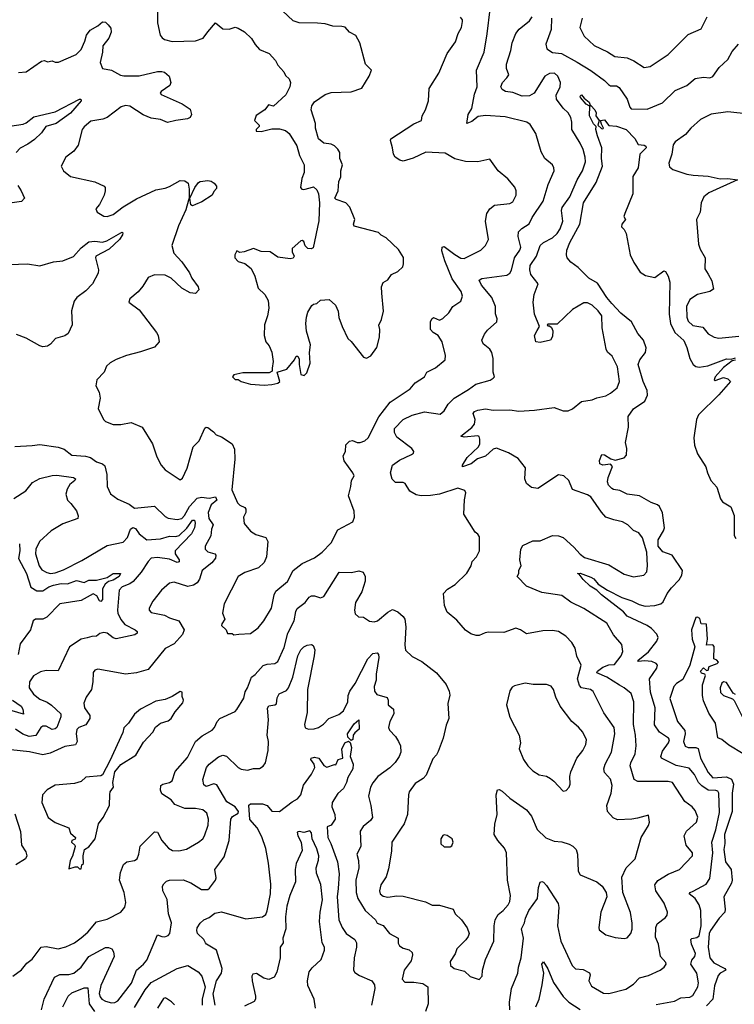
# Model space of a CAD drawing. Extents: x 1552033 to 1694788, y 811965 to 917215.
# Tile 496 of 632: x 1660242 to 1664926, y 870071 to 876526. Entities that reach past the tile are written whole.
import ezdxf

# ---------------------------------------------------------------- set-up
doc = ezdxf.new("R2010")
doc.units = 0

msp = doc.modelspace()

# ---------------------------------------------------------------- linework, layer by layer
at = {"layer": '0CON20XD'}
for points in [[(1661146, 876645), (1661146, 876505), (1661164, 876425), (1661176.1, 876406.1), (1661192.5, 876395), (1661242.7, 876382.7), (1661395, 876388), (1661445, 876404), (1661475, 876446.7), (1661525, 876505.8), (1661575, 876466), (1661615, 876463.8), (1661655, 876476), (1661675, 876471.2), (1661715.8, 876445.8), (1661761.7, 876401.7), (1661785, 876362.5), (1661815, 876330), (1661876.7, 876305), (1661918.8, 876258.8), (1661935, 876227.5), (1661973.3, 876185), (1661985, 876160), (1662009.2, 876139.2), (1662016.4, 876113.6), (1662013.3, 876085), (1661985.9, 876034.1), (1661905, 875960), (1661873, 875967), (1661850, 875935), (1661791.7, 875898.3), (1661782.5, 875865), (1661812.5, 875835), (1661812.5, 875825), (1661792.5, 875805), (1661792.5, 875795), (1661825, 875793.8), (1661895, 875811.2), (1661945, 875811.2), (1661985, 875800), (1662009.5, 875779.5), (1662059.5, 875699.5), (1662075.9, 875635.9), (1662106.2, 875575), (1662108, 875525), (1662091.1, 875485), (1662083.8, 875425), (1662092.5, 875415), (1662105, 875412.5), (1662145.8, 875424.2), (1662169.3, 875429.3), (1662190.9, 875410.9), (1662201.4, 875385), (1662207.8, 875325), (1662202.4, 875207.6), (1662165, 875030), (1662153, 875023), (1662130, 875025), (1662114.1, 875044.1), (1662105, 875072.5), (1662095, 875078.8), (1662085, 875076), (1662028.6, 875025), (1662027.5, 875005), (1662042.5, 874975), (1662035, 874963.3), (1662015, 874958.8), (1661935, 874970), (1661885, 875003.8), (1661825, 875006.7), (1661775, 875026.2), (1661713, 875003), (1661685, 875000), (1661665, 875010), (1661652.5, 874985), (1661653.3, 874965), (1661675, 874940), (1661717.7, 874927.7), (1661758.8, 874895), (1661784.2, 874845), (1661805.8, 874765.8), (1661850, 874725), (1661871.4, 874685), (1661874.4, 874635), (1661867.5, 874585), (1661847.5, 874525), (1661843.8, 874455), (1661856.7, 874415), (1661878.3, 874388.3), (1661896.1, 874346.1), (1661903.3, 874285), (1661898.3, 874241.7), (1661898.3, 874221.7), (1661878.3, 874211.7), (1661705, 874210), (1661645, 874196.7), (1661637.5, 874185), (1661655, 874167.5), (1661675, 874167.5), (1661695, 874153.8), (1661755, 874135.8), (1661845, 874130), (1661895, 874134)], [(1661895, 874134), (1661935, 874143.3), (1661946.7, 874153.3), (1661930, 874215), (1661992.5, 874235), (1662043.6, 874296.4), (1662055, 874320), (1662065, 874320), (1662075, 874300), (1662073.3, 874265), (1662085, 874200), (1662106.4, 874193.6), (1662125, 874210), (1662146.2, 874275), (1662142.5, 874345), (1662147.5, 874395), (1662123.3, 874485), (1662117.5, 874535), (1662122.5, 874575), (1662132.1, 874607.9), (1662157, 874653), (1662168.3, 874661.7), (1662190, 874665), (1662215, 874687.5), (1662271.7, 874691.7), (1662312.5, 874655), (1662330, 874615), (1662334.3, 874574.3), (1662355.8, 874515), (1662393.3, 874435), (1662415, 874416.7), (1662495, 874313.3), (1662515, 874306.2), (1662545, 874321.2), (1662583, 874377), (1662600, 874445), (1662603.9, 874493.9), (1662597, 874523), (1662615, 874560), (1662626, 874615), (1662616.6, 874733.4), (1662612.9, 874775), (1662625, 874802.5), (1662655, 874821.2), (1662680, 874855), (1662720, 874875), (1662753.3, 874905), (1662758.8, 874925), (1662757.3, 874967.3), (1662725, 875020), (1662645.6, 875095.6), (1662612.7, 875112.7), (1662595, 875130), (1662435, 875172.5), (1662430, 875185), (1662438.8, 875215), (1662406.1, 875296.1), (1662380, 875325), (1662316.4, 875346.4), (1662307.5, 875355), (1662330, 875405), (1662333.9, 875466.1), (1662347.5, 875495), (1662347.5, 875535), (1662357.5, 875575), (1662341.2, 875615), (1662340, 875655), (1662327.3, 875677.3), (1662305, 875698.8), (1662285, 875708.8), (1662235, 875716.7), (1662200, 875745), (1662182, 875815), (1662182, 875845), (1662152.9, 875935), (1662158.3, 875961.7), (1662175, 875987.5), (1662244.1, 876035.9), (1662285, 876048.8), (1662415, 876053.8), (1662485, 876077.5), (1662533.3, 876156.7), (1662547.5, 876195), (1662510, 876235), (1662471.2, 876375), (1662445, 876423.3), (1662405, 876443.3), (1662375, 876476.2), (1662355, 876481.2), (1662295, 876483.8), (1662245, 876498), (1662193.9, 876503.9), (1662075, 876504.3), (1662035, 876518), (1661964.7, 876584.7)], [(1662742.2, 871225), (1662681.5, 871135), (1662678.5, 871075), (1662660.2, 870959.8), (1662643.8, 870906.2), (1662608.6, 870855), (1662600, 870815), (1662605.8, 870795), (1662625, 870780), (1662654.5, 870774.5), (1662715, 870782.9), (1662755, 870780.6), (1662901.9, 870741.9), (1662945, 870720), (1662995, 870721.4), (1663083.3, 870695), (1663096.2, 870665), (1663138.8, 870625), (1663175, 870572.5), (1663187.5, 870535), (1663182.5, 870515), (1663167.1, 870492.9), (1663107.1, 870435), (1663097.8, 870402.2), (1663065, 870351.2), (1663065.8, 870325), (1663091.2, 870305), (1663157.8, 870287.8), (1663195, 870253.8), (1663255, 870233.8), (1663273.8, 870255), (1663275.7, 870295), (1663295.7, 870365), (1663350, 870485), (1663351.4, 870585), (1663360, 870625), (1663379.7, 870660.3), (1663411.2, 870685), (1663445, 870723.8), (1663454.3, 870745), (1663458.9, 870785), (1663440, 870885), (1663432.5, 871065), (1663419.5, 871095), (1663375.4, 871145.4), (1663352.9, 871185), (1663357.6, 871252.4), (1663371.4, 871315), (1663365.8, 871445), (1663375, 871477.5), (1663385, 871480), (1663405, 871468.8), (1663455, 871422.5), (1663564.2, 871345), (1663596.9, 871305), (1663635, 871216.2), (1663692, 871162), (1663745, 871140), (1663795, 871137.1), (1663845, 871120.8), (1663867.9, 871107.9), (1663888.8, 871085), (1663899.2, 871055), (1663903.1, 870945), (1663915, 870918.8), (1664025, 870873.8), (1664061.2, 870845), (1664086, 870805), (1664090.8, 870775), (1664051.9, 870675), (1664037.5, 870575), (1664040, 870560), (1664085, 870526.8), (1664145, 870508.2), (1664205, 870502.4), (1664225, 870507.5), (1664248.1, 870535), (1664256, 870564), (1664256.1, 870603.9), (1664245, 870673.8), (1664195.7, 870805), (1664189.1, 870905), (1664218.6, 870965), (1664275.7, 871025), (1664315.6, 871165), (1664365, 871243.3), (1664370.8, 871265), (1664365, 871310), (1664291.7, 871291.7), (1664255.5, 871284.5), (1664160.3, 871280.3), (1664132.9, 871292.9), (1664095.6, 871335), (1664091.5, 871375), (1664119.3, 871455), (1664125.4, 871505), (1664116, 871546), (1664075, 871591.2), (1664072.2, 871615), (1664080.9, 871645), (1664120.4, 871725), (1664143.3, 871845), (1664139.3, 871885), (1664071.7, 871981.7), (1664002, 872122), (1663984.5, 872134.5), (1663925.5, 872145.5), (1663910.9, 872160.9), (1663898.9, 872205), (1663922, 872295), (1663893.5, 872353.5), (1663883.5, 872405), (1663861.9, 872441.9), (1663822.5, 872485), (1663775, 872514.4), (1663735, 872522.2), (1663671.5, 872518.5), (1663565, 872500.8), (1663525, 872526.2), (1663495, 872536), (1663415, 872508), (1663315, 872511.2), (1663292.7, 872507.3), (1663255, 872488.8), (1663235, 872488.8), (1663200.5, 872500.5), (1663164.2, 872524.2), (1663108.5, 872588.5), (1663045, 872642), (1663027.5, 872685), (1663020, 872765), (1663047, 872793), (1663096.2, 872823.8), (1663172.4, 872897.6), (1663201.4, 872945), (1663209.2, 872975), (1663237.1, 873005), (1663255.8, 873045), (1663255.6, 873135), (1663245, 873154), (1663227, 873167), (1663154.2, 873284.2), (1663157.3, 873377.3), (1663167.1, 873425), (1663160.3, 873440.3), (1663115, 873455.4), (1662994.3, 873415.7), (1662935, 873406.9), (1662875, 873403.8), (1662841.7, 873411.7), (1662800, 873435), (1662770, 873485), (1662755, 873491.5), (1662705, 873492.9), (1662683.8, 873513.8), (1662672.9, 873555), (1662686.9, 873605), (1662731.5, 873638.5), (1662810, 873675), (1662823.3, 873685), (1662826, 873695), (1662813.8, 873715), (1662715, 873788.1), (1662699.2, 873819.2), (1662698.7, 873845), (1662755.4, 873904.6), (1662815, 873933.5), (1662895.5, 873955.5), (1662999.1, 873940.9), (1663025, 873962), (1663051.5, 874005), (1663090.6, 874045), (1663185, 874100.5), (1663232.7, 874137.3), (1663326.4, 874163.6), (1663346.7, 874175), (1663353.8, 874185), (1663346.2, 874215), (1663346, 874304), (1663337.8, 874345), (1663324.3, 874365), (1663280.5, 874400.5), (1663271.1, 874425), (1663289.4, 874465), (1663309.1, 874490.9), (1663369.6, 874545), (1663372.5, 874565), (1663362.1, 874597.9), (1663361.1, 874645), (1663336.8, 874705), (1663269.2, 874785), (1663255, 874817.5), (1663271.1, 874828.9), (1663435, 874850.6), (1663455, 874864.3), (1663466.7, 874883.3), (1663485.8, 874964.2), (1663520.4, 875015), (1663526.9, 875035), (1663510.7, 875105), (1663512.9, 875135), (1663533.1, 875156.9), (1663582.6, 875187.4), (1663601.9, 875228.1), (1663673.6, 875336.4), (1663705.4, 875445), (1663745.6, 875534.4), (1663744.2, 875555), (1663734.4, 875574.4), (1663684.2, 875615), (1663659.5, 875659.5), (1663625, 875778.8), (1663589.3, 875839.3), (1663566.2, 875855), (1663425, 875888.5), (1663295, 875897.1), (1663247.7, 875892.3), (1663205, 875859.2), (1663172.5, 875845), (1663181.1, 875905), (1663207.1, 875942.9), (1663223.1, 876036.9), (1663241.5, 876085), (1663236.5, 876195), (1663286.4, 876313.6), (1663307.5, 876432.5), (1663325.6, 876595)], [(1660235, 876179.2), (1660285, 876183.1), (1660385, 876254.2), (1660405, 876258.8), (1660425, 876250), (1660455, 876256.2), (1660475, 876246.7), (1660497, 876247), (1660612.4, 876297.6), (1660645, 876330), (1660670.4, 876385), (1660680, 876425), (1660705, 876457.8), (1660755, 876485.6), (1660785, 876511.2), (1660805, 876510), (1660822.9, 876492.9), (1660839.7, 876469.7), (1660842.5, 876445), (1660827.5, 876405), (1660786.9, 876355), (1660786.2, 876313.8), (1660770, 876245), (1660784.2, 876205), (1660845, 876194.5), (1660902.4, 876162.4), (1660925, 876157.7), (1661025, 876157.5), (1661145, 876185.6), (1661175, 876186.9), (1661191.3, 876181.3), (1661221.4, 876155), (1661234, 876115), (1661225.5, 876094.5), (1661168.8, 876055), (1661164, 876045), (1661168.8, 876035), (1661308, 875975), (1661359.1, 875939.1), (1661368.6, 875905), (1661360, 875885), (1661343.3, 875875), (1661265, 875865.5), (1661211.7, 875851.7), (1661165, 875871.5), (1661105, 875881.1), (1661051.6, 875901.6), (1660965, 875958.9), (1660935, 875964.4), (1660908, 875955), (1660815, 875883.8), (1660787.1, 875872.9), (1660708.9, 875861.1), (1660665, 875823.8), (1660652, 875805), (1660625.7, 875704.3), (1660596.7, 875665), (1660545.9, 875624.1), (1660513.3, 875565), (1660530, 875535), (1660575, 875498), (1660735, 875462.5), (1660796.7, 875435), (1660803.3, 875425), (1660803.3, 875405), (1660796.4, 875376.4), (1660766, 875315), (1660741.2, 875285), (1660750, 875265), (1660795, 875237.8), (1660815, 875236.7), (1660855, 875247.8), (1660921.1, 875298.9), (1661008.5, 875351.5), (1661135, 875410.9), (1661195, 875420.9), (1661225, 875432.9), (1661295, 875471.8), (1661325, 875470), (1661345.7, 875455), (1661353.6, 875415), (1661354.2, 875355.8), (1661348.3, 875341.7), (1661331.2, 875278.8), (1661282.5, 875175), (1661238.6, 875045), (1661253.1, 874995), (1661305, 874939.2), (1661355, 874867.1), (1661371.1, 874831.1), (1661412, 874775), (1661416.2, 874755), (1661395, 874731.4), (1661358.8, 874735), (1661305.6, 874765), (1661235, 874831.1), (1661195, 874850), (1661125, 874853.5), (1661084.3, 874835), (1661050.3, 874779.7), (1661018.3, 874741.7), (1660965, 874696.2), (1660957.5, 874675), (1661025, 874623.3), (1661138.6, 874475), (1661149.2, 874455), (1661157.5, 874415), (1661125, 874378.8), (1661035, 874347.5), (1660942.5, 874325), (1660875, 874299.2), (1660835, 874276.2), (1660812.5, 874255), (1660796.7, 874215), (1660748.8, 874165), (1660741.2, 874125), (1660763.3, 874085), (1660770, 874045), (1660757, 873977), (1660791.2, 873905), (1660805, 873891.2), (1660855, 873872.5), (1660905, 873871.4), (1660973.9, 873886.1), (1661044.3, 873854.3), (1661114, 873745), (1661140.6, 873660.6), (1661168.8, 873605), (1661195.7, 873575.7), (1661295, 873509.2), (1661310.2, 873519.8), (1661341.2, 873585), (1661379.7, 873725), (1661418.2, 873765), (1661455, 873847.5), (1661465, 873854), (1661475, 873852), (1661513.3, 873825), (1661530, 873805), (1661565, 873791.5), (1661635, 873746.2), (1661649.4, 873709.4), (1661653.7, 873645), (1661633.9, 873443.9), (1661669.3, 873359.3), (1661685, 873342.5), (1661717.6, 873327.6), (1661725, 873316.7), (1661724.4, 873295), (1661710.5, 873265), (1661713.4, 873223.4), (1661755, 873172), (1661790.6, 873150.6), (1661855, 873130.6), (1661869.2, 873105), (1661859.4, 873005), (1661845, 872966.7), (1661808.1, 872931.9), (1661718.3, 872901.7), (1661674.4, 872875.6), (1661583, 872697), (1661572, 872635), (1661586, 872595), (1661566.7, 872565), (1661566.2, 872555), (1661596.7, 872525), (1661605, 872502.5), (1661635, 872502.5), (1661645, 872492.5), (1661678.3, 872498.3)], [(1661678.3, 872498.3), (1661755, 872502.5), (1661805, 872539.2), (1661842.9, 872585), (1661892.6, 872667.4), (1661910.8, 872755), (1661921.2, 872778.8), (1661996.8, 872843.2), (1662035.4, 872914.6), (1662095, 872960), (1662175, 872999.1), (1662225, 873034.3), (1662285, 873096.2), (1662327.9, 873182.1), (1662426.7, 873235), (1662435.9, 873264.1), (1662434.2, 873305), (1662396.7, 873405), (1662413.3, 873465), (1662417.1, 873505), (1662433.8, 873535), (1662426.2, 873555), (1662370, 873635), (1662362.3, 873667.7), (1662378.8, 873695), (1662381.2, 873738.8), (1662405, 873762.5), (1662423, 873767), (1662453.9, 873753.9), (1662475, 873753.3), (1662505.6, 873764.4), (1662525.5, 873784.5), (1662596.7, 873923.3), (1662670.6, 874019.4), (1662801.4, 874105), (1662835, 874144.4), (1662896.2, 874185), (1662911.2, 874215), (1662967.3, 874242.7), (1663031.2, 874295), (1663034, 874325), (1663010.8, 874415), (1662985.7, 874455), (1662952.9, 874475), (1662935.6, 874495), (1662935.6, 874545), (1662943.3, 874565), (1662955, 874572.5), (1662995, 874556.7), (1663015, 874566.7), (1663056.2, 874605), (1663082, 874645), (1663135, 874680.8), (1663145.5, 874714.5), (1663136.2, 874745), (1663076.9, 874826.9), (1663028.5, 874945), (1663009.2, 875010.8), (1663011.2, 875035), (1663025, 875039.2), (1663095, 874985.5), (1663135, 874963.3), (1663155, 874959.4), (1663266, 875015), (1663295.8, 875045), (1663315.8, 875085), (1663295.8, 875205), (1663304.3, 875255.7), (1663323.8, 875285), (1663355, 875309.2), (1663455, 875321.9), (1663475, 875332.5), (1663496.5, 875375), (1663497.3, 875405), (1663488.8, 875428.8), (1663442.9, 875482.9), (1663379.2, 875535), (1663325, 875612.5), (1663245, 875593.3), (1663165, 875595.5), (1663095, 875614.5), (1663031.7, 875651.7), (1662905, 875658.1), (1662821.7, 875618.3), (1662755, 875599.2), (1662735, 875604.3), (1662704.3, 875625), (1662693.3, 875645), (1662685.8, 875685), (1662672, 875735), (1662676.2, 875745), (1662825, 875842.2), (1662875.6, 875865), (1662880.8, 875895), (1662902.5, 875935), (1662922.9, 875995), (1662927.1, 876075), (1662989.5, 876175), (1663045, 876304), (1663099.8, 876380.2), (1663116.5, 876435), (1663137.9, 876475), (1663144.4, 876514.4), (1663144.3, 876525), (1663132.2, 876542.2)], [(1663635, 874489.2), (1663650, 874515), (1663616, 874595), (1663607.8, 874675), (1663614.6, 874725.4), (1663640, 874795), (1663593.2, 874855), (1663585.8, 874885), (1663588.6, 874915), (1663630.3, 874975), (1663654.7, 875045.3), (1663675.8, 875064.2), (1663735, 875095.5), (1663765, 875124.5), (1663785.3, 875155), (1663803.2, 875205), (1663794.6, 875274.6), (1663798.2, 875295), (1663847.5, 875365), (1663896.5, 875475), (1663931.2, 875535), (1663951.1, 875595), (1663949.7, 875625), (1663935.8, 875675.8), (1663916.9, 875716.9), (1663860.6, 875805), (1663861.2, 875855), (1663854.7, 875884.7), (1663836.4, 875915), (1663805, 875945.5), (1663760, 876005), (1663759.8, 876030.2), (1663784.4, 876085), (1663787.7, 876115), (1663770, 876155), (1663746.9, 876175), (1663715, 876174.1), (1663685, 876155.5), (1663615.6, 876045), (1663585, 876026.7), (1663535, 876023.5), (1663475, 876047.6), (1663425.9, 876055.9), (1663405, 876068.1), (1663395.5, 876085), (1663406.1, 876115), (1663436.1, 876143.9), (1663448.2, 876165), (1663433, 876205), (1663432.3, 876235), (1663460.8, 876325), (1663469.4, 876375), (1663495.5, 876434.5), (1663516.9, 876463.1), (1663585, 876519.2), (1663600.6, 876545)], [(1663728.5, 876535), (1663725, 876460.8), (1663690.9, 876365), (1663697.7, 876335), (1663735, 876311.4), (1663793.5, 876303.5), (1663897, 876247), (1663985, 876191.9), (1664076.6, 876126.5), (1664101.7, 876101.7), (1664115, 876093.2), (1664155, 876091.8), (1664171.5, 876081.5), (1664223.1, 876005), (1664241.8, 875951.8), (1664251.4, 875941.4), (1664355, 875940), (1664455, 875980), (1664539.2, 876060.8), (1664615.8, 876095), (1664669.2, 876140.8), (1664725, 876148.8), (1664765, 876144.7), (1664785, 876153.8), (1664827.7, 876212.3), (1664883.8, 876265), (1664912.6, 876317.4), (1664953.8, 876365)], [(1663930, 876535), (1663912.9, 876475), (1663941.7, 876418.3), (1664007.4, 876357.4), (1664095.4, 876315.4), (1664144.4, 876284.4), (1664225, 876275.7), (1664267, 876257), (1664335, 876211.4), (1664375, 876218.6), (1664492, 876298), (1664625, 876428.1), (1664708.8, 876465), (1664748.6, 876545)], [(1660135, 875821.5), (1660265, 875840.9), (1660285, 875849.7), (1660335, 875888.8), (1660475, 875922.7), (1660635, 876004.3), (1660643.8, 876003.8), (1660645.7, 875995), (1660575, 875912.2), (1660481.5, 875845), (1660413.5, 875825), (1660385, 875783.5), (1660338.6, 875741.4), (1660295, 875708.8), (1660245, 875684.4), (1660218.9, 875655)], [(1663975, 875961.2), (1663955, 875972.2), (1663918.6, 876015), (1663916.2, 876025), (1663925, 876033.8), (1663941.7, 876011.7), (1663976, 875986), (1663982.5, 875965), (1663975, 875961.2)], [(1664255, 872716.4), (1664302.3, 872692.3), (1664341.9, 872681.9), (1664405.2, 872684.8), (1664445, 872695.4), (1664460, 872710), (1664486.4, 872763.6), (1664515, 872802.2), (1664565, 872852.9), (1664583.3, 872885), (1664586.7, 872915), (1664518.5, 873015), (1664457.5, 873037.5), (1664427.5, 873075), (1664428.1, 873115), (1664462.8, 873175), (1664468.1, 873195), (1664456, 873294), (1664435, 873333.8), (1664423.2, 873345), (1664380.4, 873360.4), (1664305, 873403.7), (1664225, 873416), (1664175, 873438.8), (1664135.2, 873445.2), (1664123.3, 873453.3), (1664101.6, 873475), (1664095.2, 873495.2), (1664100.3, 873525), (1664127.1, 873597.1), (1664115, 873612.7), (1664065, 873604.7), (1664044.5, 873614.5), (1664043.4, 873636.6), (1664057.5, 873675), (1664075, 873673.6), (1664116.7, 873646.7), (1664145, 873637.7), (1664205, 873654), (1664218.7, 873671.3), (1664222.5, 873715), (1664214.1, 873755), (1664233.9, 873855), (1664230.3, 873925), (1664265, 873975.9), (1664340.5, 874025), (1664358, 874065), (1664355.3, 874095), (1664328.3, 874155), (1664295.5, 874265), (1664308.1, 874295), (1664345, 874343.8), (1664349.1, 874375), (1664331.1, 874425), (1664295, 874468.9), (1664251.5, 874545), (1664182.5, 874602.5), (1664124.3, 874665), (1664090.9, 874705), (1664029.6, 874799.6), (1663972.5, 874832.5), (1663902, 874902), (1663855, 874936.7), (1663830, 874965), (1663825.6, 874985), (1663829.1, 875015), (1663848.5, 875065), (1663914.3, 875185), (1663937.3, 875325), (1664020.9, 875459.1), (1664062.1, 875565), (1664055.6, 875615), (1664058.2, 875685), (1664028.9, 875765), (1664018.2, 875805), (1664020, 875825), (1664002.7, 875842.7), (1663977.9, 875895), (1663980, 875960), (1663985, 875962.5), (1664011.4, 875935), (1664020, 875915), (1664018, 875895), (1664040, 875865), (1664031.2, 875835), (1664055, 875813.3), (1664065, 875810), (1664070, 875815), (1664055, 875840), (1664050, 875865), (1664075, 875870), (1664103.3, 875833.3), (1664155, 875828.8), (1664216.7, 875805), (1664275, 875746.7), (1664296.7, 875706.7), (1664335, 875702.5), (1664346.4, 875696.4), (1664349.1, 875685), (1664307.8, 875645), (1664296.8, 875555), (1664261.4, 875498.6), (1664260.8, 875385), (1664208.8, 875255), (1664203.3, 875235), (1664213.8, 875215), (1664188.8, 875185), (1664187, 875167), (1664205, 875150), (1664217.5, 875125), (1664244.3, 874985), (1664267.1, 874935), (1664310.2, 874870.2), (1664345, 874848.6), (1664405, 874835.8), (1664465, 874880), (1664475.8, 874875.8), (1664493.8, 874843.8), (1664504.6, 874805), (1664499.8, 874595), (1664507.5, 874535), (1664535.9, 874475.9), (1664595, 874421.9), (1664616.2, 874376.2), (1664635.3, 874305), (1664657.5, 874265), (1664675, 874251.5), (1664695, 874247.3), (1664752.5, 874257.5), (1664875, 874303.3), (1664905, 874300), (1664935, 874308.6)], [(1665023, 875907), (1664885, 875921.3), (1664775, 875905.8), (1664705, 875872), (1664642, 875815), (1664607.4, 875772.6), (1664537.8, 875725), (1664525.6, 875705), (1664517.3, 875645), (1664497.5, 875585), (1664502.2, 875562.2), (1664523, 875543), (1664615, 875514.2), (1664655.9, 875505.9), (1664755, 875500), (1664833, 875483), (1664885, 875484.5), (1664947.5, 875475), (1664758.8, 875391.2), (1664726.2, 875365), (1664709.7, 875325), (1664701.8, 875265), (1664678.5, 875215), (1664690.8, 875055), (1664702.1, 875022.1), (1664735.7, 874965), (1664732.8, 874892.8), (1664755, 874858.6), (1664780, 874815), (1664790, 874760), (1664766.3, 874743.7), (1664685, 874723.6), (1664635, 874692.5), (1664612, 874645), (1664616.1, 874575), (1664625, 874550.6), (1664655, 874520.7), (1664719.6, 874509.6), (1664755.4, 874465.4), (1664795, 874444.4), (1664825, 874438.5), (1664955, 874451.5)], [(1661375, 875306.2), (1661365, 875312.5), (1661356.7, 875355), (1661390, 875425), (1661415, 875458), (1661426.1, 875466.1), (1661475, 875471.2), (1661497.3, 875467.3), (1661517.5, 875455), (1661532.5, 875435), (1661531.7, 875418.3), (1661515, 875400), (1661503.8, 875375), (1661437.3, 875332.7), (1661395, 875314.4), (1661375, 875306.2)], [(1660229.7, 875439.7), (1660252.1, 875405), (1660272.9, 875355), (1660255, 875334.5), (1660193.3, 875325)], [(1660175, 874921.2), (1660293.8, 874926.2), (1660375, 874912.7), (1660465, 874938.9), (1660525, 874944.3), (1660595, 874973.3), (1660645, 875030), (1660695, 875068.9), (1660735, 875074.6), (1660785, 875068.4), (1660814.7, 875075.3), (1660905, 875129.1), (1660915, 875133.8), (1660919.1, 875129.1), (1660916.7, 875115), (1660896.2, 875085), (1660828.9, 875021.1), (1660742.5, 874975), (1660740, 874965), (1660760, 874885), (1660757.5, 874865), (1660718.9, 874795), (1660675, 874747.5), (1660616.1, 874703.9), (1660598.5, 874681.5), (1660582.1, 874617.9), (1660587.5, 874525), (1660560.5, 874469.5), (1660537.3, 874452.7), (1660476.2, 874435), (1660445, 874398.6), (1660425, 874385.6), (1660395, 874381.9), (1660375, 874388.1), (1660285, 874439.1), (1660221.2, 874461.2)], [(1663454.4, 870035), (1663452.7, 870085), (1663465.3, 870174.7), (1663506.5, 870275), (1663510.9, 870315), (1663528.5, 870375), (1663543.8, 870505), (1663530.6, 870565), (1663551.9, 870605), (1663557.1, 870635), (1663578.6, 870685), (1663635.6, 870765), (1663642.8, 870837.2), (1663655, 870872.5), (1663665, 870876.2), (1663675, 870871.2), (1663695, 870850.8), (1663771.1, 870731.1), (1663776.2, 870705), (1663767.6, 870585), (1663781.3, 870525), (1663790.4, 870485), (1663864.5, 870324.5), (1663885, 870304), (1663935, 870300), (1663978.1, 870278.1), (1663981.9, 870265), (1663972.9, 870225), (1663991.1, 870191.1), (1664068.8, 870145), (1664105, 870141.2), (1664215, 870170), (1664265, 870204.2), (1664305, 870244.4), (1664365, 870260.6), (1664441.2, 870295), (1664467.5, 870315), (1664479.4, 870335), (1664477.5, 870345), (1664441.9, 870385), (1664430, 870465), (1664410.2, 870510.2), (1664411.1, 870575), (1664421.5, 870598.5), (1664475, 870640), (1664485.7, 870655), (1664488.1, 870675), (1664467.5, 870735), (1664413.1, 870815), (1664405.6, 870855), (1664425, 870882.9), (1664493.8, 870925), (1664567.5, 870955), (1664652.5, 871045), (1664651.8, 871065), (1664610, 871115), (1664598.5, 871175), (1664612.9, 871207.1), (1664678.6, 871265), (1664687.9, 871297.9), (1664670.8, 871340.8), (1664650, 871365), (1664601.2, 871401.2), (1664521.2, 871525), (1664492.6, 871532.6), (1664295, 871531.5), (1664270.6, 871545), (1664244.6, 871635.4), (1664247.3, 871655), (1664275.9, 871714.1), (1664282.9, 871765), (1664279.2, 871835), (1664265.3, 871905), (1664268.2, 872055), (1664249.3, 872109.3), (1664205.4, 872145.4), (1664173.1, 872163.1), (1664090.9, 872215), (1664025.3, 872245), (1664029.8, 872255), (1664065, 872280.6), (1664105, 872296.9), (1664140.4, 872299.6), (1664183.8, 872355), (1664196.6, 872385), (1664189.4, 872429.4), (1664135, 872492.5), (1664090, 872570), (1663940, 872665), (1663855, 872706.7), (1663795, 872750), (1663665, 872771.1), (1663565, 872812.9), (1663503.3, 872875), (1663514, 872895), (1663515, 872917.5), (1663530, 872945), (1663520, 872985), (1663528, 873055), (1663541.3, 873078.7), (1663605, 873109.5), (1663655, 873110), (1663735.3, 873144.7), (1663775, 873142.9), (1663805, 873130.5), (1663875, 873067.5), (1663915, 873022.5), (1663945, 873000.4), (1664105, 872952.7), (1664205, 872891.1), (1664265, 872874.4), (1664332.5, 872885), (1664352.7, 872907.3), (1664356.9, 872945), (1664353.1, 873035), (1664325, 873130), (1664301.7, 873161.7), (1664265, 873178), (1664228.8, 873215), (1664193.8, 873235), (1664136.3, 873246.3), (1664085, 873264.4), (1664055, 873297.5), (1663985, 873398.9), (1663965, 873411.2), (1663865.8, 873445), (1663840.8, 873505), (1663810, 873535), (1663775, 873542.5), (1663638, 873452), (1663598.1, 873458.1), (1663564.8, 873484.8), (1663554.1, 873515), (1663557.3, 873587.3), (1663509.8, 873649.8), (1663447.2, 873687.2), (1663367.8, 873717.8), (1663345, 873710), (1663295.1, 873664.9), (1663243.1, 873646.9), (1663201.4, 873615), (1663145, 873594), (1663144.4, 873605), (1663175.5, 873655), (1663250, 873725), (1663257.8, 873745), (1663258.2, 873775), (1663254.4, 873794.4), (1663245, 873798.9), (1663155, 873789.3), (1663133.8, 873795), (1663205, 873852.5), (1663223.4, 873875), (1663228.4, 873905), (1663215.7, 873945), (1663222.8, 873957.2), (1663245, 873966.9), (1663295, 873975.8), (1663346.3, 873966.3), (1663455, 873969), (1663515, 873959.4), (1663616.4, 873966.4), (1663745, 873984), (1663805, 873962.5), (1663838.3, 873961.7), (1663865, 873973.8), (1663925, 874022), (1663995, 874033.1), (1664025, 874047.1), (1664085, 874060), (1664115, 874076.7), (1664158.3, 874111.7), (1664174.4, 874155), (1664160.6, 874250.6), (1664125, 874320.8), (1664095, 874347.1), (1664086.9, 874365), (1664060.4, 874505), (1664057.5, 874585), (1664035, 874617.8), (1663995, 874654.4), (1663965, 874670), (1663940.9, 874669.1), (1663865, 874625.8), (1663765, 874530), (1663705, 874530), (1663700, 874525), (1663705, 874520), (1663715, 874520), (1663728.8, 874508.8), (1663736.1, 874486.1), (1663735, 874450), (1663722.5, 874425), (1663655, 874408.9), (1663625, 874413.3), (1663617.5, 874455), (1663635, 874489.2)], [(1664935, 874294.1), (1664911.3, 874288.7), (1664855.3, 874245), (1664801.2, 874185), (1664794.2, 874165), (1664801.3, 874161.3), (1664855, 874181.1), (1664885, 874172.5), (1664901.4, 874155), (1664824, 874066), (1664691.2, 873935), (1664679.1, 873905), (1664660.4, 873785), (1664666.3, 873736.3), (1664685, 873678.8), (1664740, 873595), (1664750, 873555), (1664773.3, 873505), (1664811.4, 873461.4), (1664835, 873384), (1664850, 873365), (1664903.3, 873333.3), (1664924.6, 873275), (1664925.6, 873145), (1664935.4, 873125.4)], [(1660211.7, 873728.3), (1660324.5, 873734.5), (1660375, 873741.8), (1660495, 873723.8), (1660535, 873710.5), (1660585, 873670), (1660674.7, 873664.7), (1660706.6, 873656.6), (1660745, 873626.7), (1660785, 873613.5), (1660800.8, 873600.8), (1660814.6, 873545.4), (1660815.8, 873465), (1660837, 873417), (1660885, 873382.5), (1660960.7, 873350.7), (1660995, 873323.3), (1661125, 873337.5), (1661195, 873269.4), (1661215, 873258.2), (1661275, 873249.2), (1661305, 873255.9), (1661321.9, 873275), (1661354.9, 873335.1), (1661405, 873390), (1661434.4, 873395.6), (1661485, 873390.2), (1661525, 873398.2), (1661534.5, 873375), (1661496.4, 873345), (1661478.8, 873295), (1661482.3, 873255), (1661510.8, 873215), (1661500, 873185), (1661495, 873142.5), (1661459.2, 873075), (1661458, 873055), (1661475, 873037.5), (1661521.2, 873025), (1661528.6, 873015), (1661526.7, 872995), (1661502.5, 872965), (1661439.5, 872915), (1661421.3, 872858.7), (1661405.3, 872834.7), (1661380.8, 872819.2), (1661345, 872810.9), (1661255, 872839.2), (1661225, 872832), (1661172, 872785), (1661116, 872715), (1661091.7, 872668.3), (1661092, 872655), (1661105, 872640), (1661192.2, 872622.2), (1661224.5, 872604.5), (1661285, 872584), (1661320, 872525), (1661310, 872495), (1661255, 872433.6), (1661195, 872403.3), (1661084, 872265), (1661007.5, 872245), (1660935, 872235.5), (1660876.8, 872246.8), (1660755, 872268.6), (1660735, 872262), (1660723, 872247), (1660722.5, 872185), (1660714, 872135), (1660677.1, 872085), (1660663.3, 872045), (1660667.1, 872015), (1660702, 871965), (1660702, 871945), (1660676.5, 871903.5), (1660629.2, 871885), (1660617.5, 871872.5), (1660613.1, 871845), (1660619.1, 871795), (1660607.4, 871772.6), (1660538.9, 871761.1), (1660442.7, 871717.3), (1660394, 871706), (1660305.8, 871725.8), (1660185, 871739.2)], [(1660205, 873387.1), (1660282.6, 873437.4), (1660327.3, 873492.7), (1660375, 873518.1), (1660455, 873538.1), (1660485, 873539.5), (1660595, 873524.4), (1660607.5, 873515), (1660604.3, 873505), (1660571.6, 873478.4), (1660552.8, 873447.3), (1660543.9, 873415), (1660555, 873376), (1660578.6, 873355), (1660615.4, 873305.4), (1660625.8, 873274.2), (1660623.8, 873255), (1660525, 873221.8), (1660448.9, 873175), (1660371.6, 873105), (1660347.7, 873055), (1660346.5, 873025), (1660369.1, 872945), (1660388.5, 872918.5), (1660420.8, 872900.8), (1660445, 872896.2), (1660475, 872900.3), (1660530.5, 872919.5), (1660650.5, 872979.5), (1660815, 873079.2), (1660919.8, 873100.2), (1660948.9, 873131.1), (1660968, 873185), (1660985, 873195.9), (1661000.6, 873190.6), (1661025, 873154.4), (1661075, 873116.2), (1661165, 873123.5), (1661225, 873139.7), (1661265, 873137.4), (1661287.1, 873145), (1661337.1, 873192.9), (1661375, 873244.8), (1661388.2, 873245), (1661393.5, 873225), (1661387.7, 873195), (1661368.1, 873155), (1661262.4, 873045), (1661262.2, 873025), (1661288.2, 872985), (1661287.9, 872972.1), (1661275, 872968.2), (1661225, 872989), (1661145, 873001), (1661105, 872995.2), (1661084.2, 872975), (1661039.7, 872905), (1660987.3, 872842.7), (1660965, 872827), (1660915, 872807.8), (1660894.6, 872785), (1660882.7, 872655), (1660886.7, 872635), (1660904.8, 872594.8), (1660931.9, 872561.9), (1660999.2, 872525), (1661012.5, 872515), (1661012.5, 872505), (1660996.2, 872493.8), (1660875, 872467.1), (1660855, 872473.5), (1660815, 872504.4), (1660795, 872507.8), (1660768.3, 872501.7), (1660745, 872484.6), (1660715, 872483.3), (1660685, 872473.3), (1660645, 872465.4), (1660569.4, 872415), (1660495, 872257.5), (1660415, 872260), (1660379.2, 872250.8), (1660333.5, 872225), (1660307.1, 872185), (1660305.5, 872145), (1660333.6, 872105), (1660375, 872072.3), (1660422.1, 872052.1), (1660451.9, 872031.9), (1660511.2, 871975), (1660511.8, 871955), (1660485, 871885.8), (1660475, 871876.4), (1660455, 871873.5), (1660415.6, 871895), (1660395, 871895.2), (1660380.4, 871885), (1660347.7, 871832.3), (1660305, 871826.1), (1660262.6, 871842.6), (1660214.8, 871874.8)], [(1660240.7, 873090.7), (1660243.9, 873045), (1660233.7, 872993.7), (1660287.9, 872895), (1660316.3, 872806.4), (1660355, 872780.7), (1660395, 872781.9), (1660433, 872807), (1660465, 872819.7), (1660515, 872828.9), (1660555, 872827.9), (1660615, 872849.6), (1660665, 872836.7), (1660695, 872852.5), (1660745, 872851.1), (1660815, 872868.1), (1660855, 872895.6), (1660904.2, 872895), (1660894.6, 872875), (1660855, 872851.6), (1660825, 872843.5), (1660803.2, 872825), (1660785.8, 872794.2), (1660785.2, 872724.8), (1660775, 872712.3), (1660765, 872716.9), (1660749.1, 872749.1), (1660725, 872761), (1660645, 872719.4), (1660505, 872695.4), (1660420.6, 872609.4), (1660395, 872596), (1660345, 872596.9), (1660330.9, 872585), (1660314.2, 872525), (1660246.4, 872433.6), (1660232.5, 872365)], [(1660197.5, 870255), (1660255, 870296), (1660290, 870340), (1660325, 870366), (1660383.8, 870445), (1660415, 870449.4), (1660495, 870435.6), (1660545, 870447.8), (1660602, 870475), (1660645, 870506.9), (1660688.6, 870545), (1660745, 870611.4), (1660815, 870630), (1660906.2, 870675), (1660931.9, 870708.1), (1660937.9, 870737.9), (1660928.2, 870805), (1660897.3, 870885), (1660902.9, 870935), (1660922, 870988), (1660944.5, 871005.5), (1660995, 871014), (1661013.3, 871025), (1661024, 871055), (1661031.4, 871108.6), (1661125, 871202), (1661145, 871200), (1661175, 871144.3), (1661201.9, 871111.9), (1661217.5, 871095), (1661245, 871080), (1661285, 871076.5), (1661335, 871088.8), (1661415, 871133.1), (1661443.2, 871156.8), (1661454.6, 871175), (1661478.5, 871245), (1661479.5, 871285), (1661469.4, 871325), (1661442, 871345), (1661395, 871355.4), (1661325, 871354.4), (1661260.3, 871380.3), (1661235, 871411.2), (1661175, 871450.8), (1661164.5, 871475), (1661167.5, 871505), (1661180, 871515), (1661225, 871524.4), (1661242.8, 871537.2), (1661261.7, 871598.3), (1661341.4, 871688.6), (1661395.3, 871794.7), (1661439.1, 871830.9), (1661505, 871869.2), (1661519.2, 871885), (1661537.5, 871925), (1661555, 871943.8), (1661655, 871991.2), (1661666.8, 872003.2), (1661712.6, 872077.4), (1661721.1, 872118.9), (1661735, 872146), (1661760.8, 872215), (1661786.1, 872233.9), (1661838.3, 872291.7), (1661865, 872301.8), (1661915, 872304.3), (1661935, 872319.2), (1661975, 872410.8), (1662000, 872505), (1662042, 872585), (1662053.1, 872646.9), (1662061.8, 872665), (1662114.5, 872705), (1662140.7, 872739.3), (1662155, 872748.8), (1662175, 872748.9), (1662215, 872735.7), (1662235, 872744.3), (1662336.6, 872903.4), (1662418, 872902), (1662465, 872912.9), (1662493, 872903), (1662506.6, 872876.6), (1662507.3, 872845), (1662485.5, 872775), (1662442.9, 872705), (1662436.2, 872655), (1662440.7, 872630.7), (1662462.3, 872612.3), (1662495, 872610), (1662535, 872582.9), (1662565, 872577.5), (1662588.8, 872585), (1662655, 872642.5), (1662685, 872658.9), (1662720, 872645), (1662755, 872612.5), (1662766.7, 872595), (1662773.6, 872545), (1662766.4, 872425), (1662771.7, 872391.7), (1662815, 872351.2), (1662879.2, 872319.2), (1662974.4, 872244.4), (1663037.4, 872167.4), (1663057.1, 872125), (1663062.3, 872097.7), (1663047.7, 872042.3), (1663056, 871945), (1663038.5, 871901.5), (1663018, 871815), (1662985, 871727.5), (1662974.1, 871705.9), (1662950, 871680), (1662906.2, 871573.8), (1662887.6, 871552.4), (1662835, 871519.2), (1662795.7, 871465), (1662790, 871445), (1662783.8, 871315), (1662761.8, 871255), (1662742.2, 871225)], [(1664415, 870070.5), (1664535, 870091.4), (1664576.4, 870113.6), (1664635, 870117.6), (1664655, 870129.1), (1664688.2, 870185), (1664692.7, 870212.7), (1664681.2, 870275), (1664640.5, 870335), (1664648.8, 870361.2), (1664668.5, 870385), (1664672.4, 870405), (1664645.9, 870465), (1664641.5, 870495), (1664647.4, 870502.6), (1664680.7, 870509.3), (1664695, 870520), (1664710, 870585), (1664706.7, 870685), (1664695, 870723.8), (1664668.8, 870765), (1664630.8, 870795), (1664638, 870805), (1664657.7, 870812.3), (1664740.9, 870859.1), (1664765.4, 870895), (1664785.9, 871065), (1664778.5, 871135), (1664805.7, 871214.3), (1664828.8, 871328.8), (1664824.7, 871454.7), (1664817.4, 871467.4), (1664805, 871472.5), (1664755, 871474.3), (1664713.8, 871503.8), (1664692.4, 871525), (1664665, 871578.6), (1664629.6, 871619.6), (1664545, 871637.3), (1664448.6, 871685), (1664444.5, 871695), (1664455, 871731.2), (1664495.6, 871785), (1664500.6, 871805), (1664496.1, 871816.1), (1664435, 871855.4), (1664403.5, 871903.5), (1664407.5, 872015), (1664376.8, 872116.8), (1664371.2, 872205), (1664419.4, 872275), (1664422.9, 872295), (1664415, 872305.5), (1664385, 872319.2), (1664336.8, 872323.2), (1664298.3, 872318.3), (1664294.5, 872324.5), (1664365, 872382.2), (1664419.1, 872450.9), (1664426.8, 872475), (1664418.2, 872498.2), (1664383.5, 872535), (1664355, 872554.6), (1664224.8, 872614.8), (1664199.6, 872645), (1664054.9, 872754.9), (1664026.1, 872786.1), (1663982.6, 872812.6), (1663935, 872855.4), (1663910.5, 872890.5), (1663898.8, 872895), (1663915, 872896.9), (1663985, 872872), (1664005, 872859.8), (1664035, 872825.2), (1664095, 872785.7), (1664188.4, 872738.4), (1664255, 872716.4)], [(1664985, 871713.6), (1664889.7, 871769.8), (1664845, 871806.5), (1664817.7, 871817.7), (1664803.3, 871915), (1664759.8, 871979.8), (1664725, 872061.2), (1664718.2, 872095), (1664718.5, 872165), (1664737.3, 872227.3), (1664732.5, 872235), (1664711.8, 872241.8), (1664704.7, 872255.3), (1664725, 872277.5), (1664745, 872260), (1664755, 872261.2), (1664762.5, 872285), (1664814.2, 872305), (1664822, 872315), (1664812.5, 872327.5), (1664792.5, 872335), (1664795, 872417.5), (1664785, 872426.7), (1664743.8, 872425), (1664751.4, 872465), (1664744, 872564), (1664710, 872565), (1664700, 872600), (1664685, 872610), (1664675, 872607.5), (1664646.4, 872526.4), (1664651.2, 872465), (1664667.5, 872415), (1664635.8, 872295), (1664589.3, 872200.7), (1664547.1, 872175), (1664529.2, 872155), (1664502.9, 872075), (1664555, 871924), (1664601.7, 871865), (1664604.4, 871845), (1664593.5, 871795), (1664604.3, 871764.3), (1664625, 871753.6), (1664675, 871754.3), (1664688.7, 871748.7), (1664705.8, 871685), (1664755, 871590.7), (1664785, 871556.8), (1664875, 871562.6), (1664907.7, 871547.7), (1664921.7, 871515), (1664911.8, 871455), (1664912.9, 871335), (1664862.8, 871185), (1664865.1, 871125), (1664858.4, 871085), (1664869.6, 871005), (1664905.2, 870955), (1664912.2, 870885), (1664907.4, 870865), (1664858.2, 870775), (1664867.4, 870695), (1664863.5, 870675), (1664826.2, 870635), (1664769.8, 870555), (1664762.1, 870535), (1664754.3, 870445), (1664766.7, 870375), (1664792.7, 870342.7), (1664864, 870305), (1664871.2, 870295), (1664834.7, 870275.3), (1664820, 870260), (1664796.9, 870193.1), (1664785.2, 870104.8), (1664745, 870061.1)], [(1660385, 870034), (1660402, 870105), (1660470.1, 870249.9), (1660505, 870267.1), (1660565, 870266.9), (1660597.5, 870275), (1660645, 870314.4), (1660695.4, 870385), (1660805, 870443.5), (1660825, 870444.4), (1660847.5, 870435), (1660857.1, 870415), (1660861.1, 870385), (1660775.2, 870195), (1660762.6, 870142.6), (1660769.3, 870119.3), (1660780.8, 870105), (1660805, 870091.6), (1660845, 870081.2), (1660865, 870083.4), (1660885, 870094.6), (1660975, 870210.6), (1661008.9, 870295), (1661055, 870334.3), (1661075, 870360), (1661145, 870526.7), (1661174.6, 870514.6), (1661193.8, 870513.8), (1661215, 870522.3), (1661227.3, 870535), (1661236.5, 870605), (1661217.1, 870665), (1661208.6, 870758.6), (1661180.4, 870815), (1661179.5, 870845), (1661188.3, 870861.7), (1661205, 870877.5), (1661225, 870884.2), (1661315, 870887.5), (1661365, 870866.7), (1661435, 870824.5), (1661475, 870824.3), (1661487.5, 870832.5), (1661526.9, 870885), (1661530.3, 870900.3), (1661522, 870955), (1661555, 870998), (1661581.7, 871038.3), (1661615.6, 871145), (1661626.2, 871285), (1661637.8, 871302.2), (1661674.5, 871325), (1661677.3, 871335), (1661655.4, 871365), (1661599.3, 871399.3), (1661535, 871508.8), (1661515, 871516.1), (1661465, 871498.6), (1661448.9, 871508.9), (1661443.2, 871545), (1661466.2, 871623.8), (1661483.5, 871645), (1661545, 871694.4), (1661575, 871704.5), (1661598.3, 871698.3), (1661675, 871624.2), (1661695, 871613.1), (1661735, 871605.8), (1661775, 871618), (1661815, 871617.5), (1661837.6, 871632.4), (1661852.9, 871655), (1661870.5, 871735), (1661872.5, 871795), (1661863.6, 871835), (1661873.8, 871935), (1661867.5, 872012.5), (1661875, 872027.5), (1661915.6, 872034.4), (1661925, 872041.2), (1661930.5, 872080.5), (1661943.6, 872106.4), (1661991.1, 872128.9), (1662004.7, 872145.3), (1662032.8, 872215), (1662066.2, 872355), (1662085, 872394.2), (1662105, 872414.2), (1662127.5, 872425), (1662155, 872428.8), (1662165, 872423.3), (1662176.7, 872395), (1662173.1, 872355), (1662129.4, 872135), (1662126.1, 871985), (1662108.9, 871905), (1662114.6, 871884.6), (1662135, 871875.6), (1662173.6, 871876.4), (1662201.2, 871885), (1662232.8, 871907.2), (1662269.2, 871945), (1662335, 871971.8), (1662365.4, 871995), (1662393.1, 872055), (1662396.4, 872095), (1662406.6, 872123.4), (1662441.2, 872175), (1662524, 872335), (1662558.1, 872371.9), (1662584.5, 872374.5), (1662594.6, 872364.6), (1662597.1, 872345), (1662578.6, 872235), (1662579.7, 872195), (1662565.5, 872155), (1662568.1, 872125), (1662582.7, 872102.7), (1662651.7, 872081.7), (1662658.6, 872065), (1662657.5, 872035), (1662692, 872005), (1662695.8, 871975), (1662669.1, 871925), (1662660, 871885), (1662667.4, 871867.4), (1662705, 871827.1), (1662725.5, 871795), (1662738.2, 871765), (1662739.6, 871725), (1662729.5, 871695), (1662703.1, 871656.9), (1662667.8, 871622.2), (1662590.8, 871565), (1662556.4, 871523.6), (1662541.9, 871495), (1662528.1, 871435), (1662544.4, 871375), (1662554.3, 871295), (1662541.4, 871275), (1662493.1, 871236.9), (1662473.4, 871206.6), (1662478.4, 871105), (1662452.2, 871055), (1662464, 871014), (1662465.4, 870965.4), (1662444.7, 870884.7), (1662448, 870805), (1662458.9, 870765), (1662506.7, 870686.7), (1662574.2, 870625), (1662585, 870603.3), (1662625, 870587.5), (1662665.8, 870535), (1662723.3, 870505), (1662722.7, 870472.7), (1662731.2, 870455), (1662755, 870440), (1662795, 870428.6), (1662815, 870410), (1662817.5, 870395), (1662808.9, 870355), (1662763.5, 870295), (1662750, 870235), (1662766.6, 870216.6), (1662826.3, 870216.3), (1662885, 870206.9), (1662917.1, 870185), (1662920.8, 870075), (1662901.5, 870025)], [(1663805, 871467.5), (1663825, 871472.5), (1663843.3, 871495), (1663850, 871515), (1663847.5, 871565), (1663855.6, 871594.4), (1663894.2, 871685), (1663932.5, 871735), (1663952.5, 871775), (1663958, 871805), (1663933.1, 871855), (1663905, 871888.6), (1663860.8, 871925), (1663784.5, 872025), (1663756.7, 872085), (1663741.4, 872135), (1663725, 872156), (1663695, 872168), (1663607.7, 872167.7), (1663555, 872176), (1663485, 872159.2), (1663470.3, 872149.7), (1663454.4, 872125.6), (1663432.5, 872035), (1663454.2, 871954.2), (1663515.7, 871835.7), (1663525.8, 871785), (1663516.9, 871745), (1663545, 871676.2), (1663572.5, 871635), (1663605, 871600.8), (1663647.5, 871575), (1663695, 871565.8), (1663721.5, 871551.5), (1663744.4, 871534.4), (1663805, 871467.5)], [(1664935, 872102), (1664920, 872110), (1664875, 872180), (1664855, 872184.4), (1664845, 872175.7), (1664832.7, 872145), (1664835.7, 872115), (1664854.5, 872094.5), (1664915, 872073.8), (1664925, 872063.8), (1664991.7, 871931.7)], [(1660645, 870960), (1660650, 870985), (1660660, 870995), (1660657.5, 871045), (1660667.5, 871085), (1660695.9, 871104.1), (1660738, 871155), (1660759.2, 871255), (1660789.2, 871295), (1660830.8, 871375), (1660832.7, 871447.3), (1660836.2, 871465), (1660857.5, 871495), (1660854, 871525), (1660866.7, 871595), (1660905, 871643.3), (1661004, 871705), (1661055, 871790), (1661116.2, 871855), (1661132.3, 871887.7), (1661166, 871914), (1661215, 871930), (1661235, 871943.8), (1661261.7, 871988.3), (1661311.7, 872048.3), (1661316.7, 872065), (1661308.3, 872088.3), (1661307.5, 872117.5), (1661295, 872122.5), (1661240.8, 872089.2), (1661195, 872070), (1661135, 872058.6), (1661035, 872006), (1660995.8, 871974.2), (1660955.6, 871914.4), (1660925, 871883.3), (1660917.8, 871852.2), (1660833.5, 871666.5), (1660785, 871576.2), (1660775, 871568.8), (1660675, 871560), (1660645, 871532.5), (1660601.7, 871518.3), (1660475, 871507.5), (1660422.7, 871477.3), (1660391.2, 871445), (1660386.7, 871395), (1660428.8, 871295), (1660475, 871262.5), (1660565, 871227.5), (1660575, 871192.5), (1660607.5, 871165), (1660606.7, 871153.3), (1660583.3, 871145), (1660582.5, 871135), (1660603.3, 871115), (1660606, 871105), (1660588.3, 871041.7), (1660574.3, 871014.3), (1660565, 870960), (1660605, 870972.5), (1660621.7, 870971.7), (1660635, 870960), (1660645, 870960)], [(1660194.6, 872064.6), (1660252.2, 872025), (1660262.5, 872005), (1660266.8, 871973.2), (1660192.9, 871995)], [(1662415, 871800), (1662393, 871823), (1662391.8, 871845), (1662435, 871910.4), (1662465, 871936.2), (1662467.9, 871875), (1662438.7, 871851.3), (1662429.2, 871835), (1662425, 871806.7), (1662415, 871800)], [(1661524.4, 870065), (1661511.1, 870138.9), (1661531.4, 870225), (1661564.4, 870275), (1661568.8, 870305), (1661533.3, 870425), (1661466, 870465), (1661460, 870475), (1661450, 870495), (1661406.9, 870535), (1661402.5, 870555), (1661406.8, 870573.2), (1661425, 870603.3), (1661450, 870625), (1661485, 870640), (1661522.3, 870667.7), (1661565, 870677.5), (1661725, 870632.5), (1661835, 870644.3), (1661855, 870660), (1661865.3, 870684.7), (1661885.3, 870795), (1661887.6, 870857.6), (1661873.4, 870996.6), (1661855, 871092.5), (1661828.7, 871168.7), (1661798.9, 871228.9), (1661751.7, 871281.7), (1661744, 871376), (1661755.5, 871384.5), (1661835, 871385.4), (1661863.7, 871373.6), (1661895, 871338.2), (1661945, 871334.6), (1662028.8, 871398.8), (1662062.4, 871417.6), (1662085.8, 871444.2), (1662101.7, 871508.3), (1662155, 871580), (1662177, 871623), (1662172.5, 871645), (1662150, 871675), (1662153.3, 871685), (1662175, 871692), (1662202.5, 871685), (1662235, 871636.7), (1662255, 871626.7), (1662305, 871642.5), (1662315, 871640), (1662330, 871675), (1662360, 871685), (1662354.2, 871744.2), (1662373.1, 871785), (1662396.7, 871796.7), (1662408.3, 871788.3), (1662417.1, 871755), (1662407.5, 871695), (1662428, 871645), (1662427.1, 871615), (1662392.7, 871557.3), (1662385.4, 871525), (1662365.6, 871485), (1662327, 871453), (1662290.8, 871395), (1662289.4, 871365), (1662308.2, 871315), (1662309.5, 871285), (1662285, 871246), (1662257.5, 871235), (1662261.1, 871165), (1662282, 871125), (1662325.5, 871004.5), (1662336.2, 870926.2), (1662329.5, 870830.5), (1662322.5, 870775), (1662334.6, 870625), (1662356.2, 870575), (1662382.9, 870535), (1662438.6, 870495), (1662450, 870475), (1662450.5, 870445), (1662434.2, 870375.8), (1662430, 870295), (1662440, 870280), (1662468.9, 870258.9), (1662550.8, 870225), (1662568.2, 870198.2), (1662570.5, 870175), (1662547.8, 870065)], [(1660209.6, 871319.6), (1660246.9, 871205), (1660254.5, 871115), (1660281.7, 871071.7), (1660289.2, 871045), (1660280, 871025), (1660218.2, 870985)], [(1662182.2, 870045), (1662172.5, 870105), (1662130.6, 870195), (1662129.4, 870225), (1662140.3, 870285), (1662159, 870311), (1662217.5, 870365), (1662239.5, 870425), (1662239.4, 870445), (1662224.3, 870475), (1662206.8, 870615), (1662211.7, 870675), (1662228.3, 870755), (1662216.6, 870856.6), (1662188.9, 870931.1), (1662184.8, 870965), (1662201, 871015), (1662202.3, 871045), (1662190.5, 871090.5), (1662160.5, 871155), (1662155, 871195.6), (1662145, 871207.9), (1662105, 871197), (1662075, 871204.8), (1662061.5, 871198.5), (1662065, 871176.2), (1662087.3, 871135), (1662095, 871080), (1662054.8, 870995.2), (1662047.3, 870955), (1662049.2, 870875), (1662013.3, 870785), (1661993.6, 870715), (1661984.6, 870645), (1661987.6, 870565), (1661967.7, 870505), (1661968.6, 870475), (1661950.6, 870445), (1661950.4, 870375), (1661928, 870282), (1661910.9, 870249.1), (1661875.6, 870234.4), (1661841.9, 870241.9), (1661795, 870272.9), (1661770.3, 870269.7), (1661764.3, 870255.7), (1661765.6, 870225), (1661788.2, 870125), (1661787.9, 870105), (1661780, 870090), (1661715, 870058.6)], [(1663065, 871102.5), (1663075, 871110), (1663083.3, 871135), (1663077.5, 871155), (1663045, 871176.7), (1663025, 871182.5), (1663015, 871177.5), (1663003.3, 871155), (1663003.9, 871123.9), (1663025, 871103.3), (1663065, 871102.5)], [(1660995, 870051.2), (1661065.8, 870165), (1661105, 870214.6), (1661275, 870306.4), (1661344.2, 870325.8), (1661412.9, 870282.9), (1661437.1, 870255), (1661458, 870185), (1661438.1, 870105), (1661439.2, 870065)], [(1663626.5, 870055), (1663647.9, 870105), (1663667.8, 870197.8), (1663678.8, 870275), (1663665.6, 870334.4), (1663675, 870350), (1663705, 870303.3), (1663741.9, 870215), (1663805, 870123.1), (1663841.4, 870085), (1663915, 870036.9)], [(1660525.3, 870055), (1660559.5, 870125), (1660583.3, 870146.7), (1660665, 870178), (1660688.8, 870178.8), (1660697.7, 870075), (1660733.1, 870023.1)], [(1661257.7, 870067.7), (1661238.3, 870088.3), (1661205, 870108.6), (1661195, 870113.3), (1661185, 870109.6), (1661145, 870046.7)]]:
    msp.add_lwpolyline(points, dxfattribs=at)

doc.saveas('drawing.dxf')
